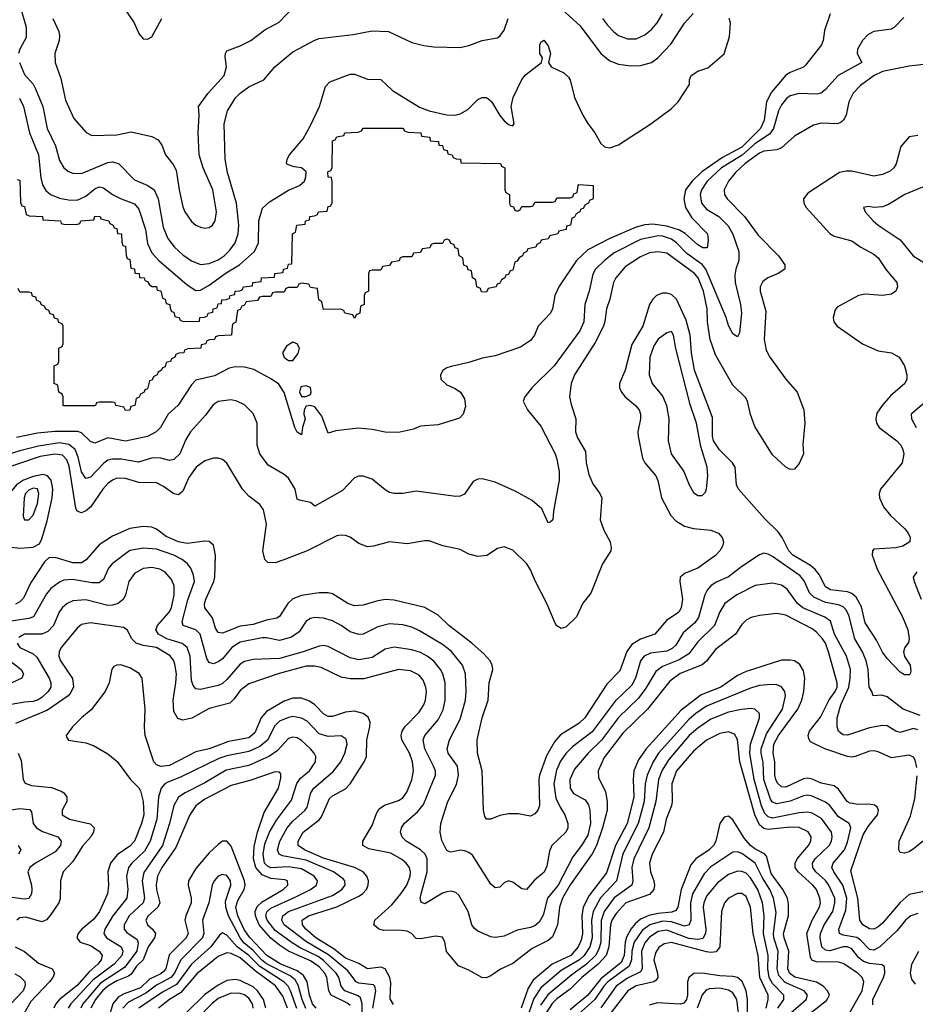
# Model space of a CAD drawing. Header units: inches. Extents: x 501365 to 657855, y 482276 to 547543.
# Tile 272 of 656: x 585329 to 589398, y 492208 to 496684. Entities that reach past the tile are written whole.
import ezdxf

# ---------------------------------------------------------------- set-up
doc = ezdxf.new("R2010")
doc.units = ezdxf.units.IN
doc.header["$MEASUREMENT"] = 0
doc.layers.add('A5489', color=7, linetype='Continuous')

msp = doc.modelspace()

# ---------------------------------------------------------------- linework, layer by layer
at = {"layer": 'A5489', "color": 5}
for points, elevation in [([(585330.2, 496750), (585357.8, 496650), (585357.7, 496602.3), (585329.4, 496550), (585324, 496530)], 1960), ([(585479.8, 496690), (585507.1, 496630), (585510.1, 496610), (585508, 496590), (585488.3, 496530), (585490.1, 496490), (585516.1, 496416.1), (585537.6, 496317.6), (585575.5, 496235.5), (585630.4, 496170.4), (585656.8, 496156.8), (585770, 496160.3), (585834.8, 496174.8), (585930, 496152.2), (585957.8, 496137.8), (585974.1, 496114.1), (585991.8, 496070), (586026.2, 496026.2), (586040, 496000), (586053.1, 495910), (586070, 495833), (586079.8, 495810), (586110, 495765.8), (586130, 495749.2), (586150, 495740.2), (586170, 495736.5), (586190, 495739.6), (586204.7, 495750), (586216.8, 495770), (586223.7, 495810), (586206, 495910), (586162.2, 496010), (586144.1, 496070), (586139.5, 496170), (586143.9, 496250), (586141.3, 496290), (586185.2, 496350), (586257.9, 496430), (586269.2, 496470), (586263.2, 496516.8), (586263.5, 496530), (586270, 496542), (586330, 496565), (586378.9, 496590), (586442.8, 496637.2), (586507.9, 496672.1), (586570, 496738.2)], 1980), ([(585795, 496750), (585849.2, 496670), (585870, 496620.7), (585890, 496597.1), (585910, 496594.9), (585930, 496606), (585974.2, 496690)], 2020), ([(589345.6, 496694.4), (589303.7, 496650), (589290, 496641.4), (589210.1, 496629.9), (589183.5, 496616.5), (589157.8, 496590), (589135.5, 496550), (589134.5, 496530), (589155.8, 496490), (589048.5, 496430), (588990, 496366.5), (588970, 496350.6), (588950, 496345.6), (588870, 496348.2), (588830, 496337.5), (588813.6, 496326.4), (588790, 496297.2), (588776.3, 496270), (588753.9, 496190), (588736.5, 496163.5), (588670, 496119.2), (588611.8, 496068.2), (588518.3, 496010), (588453.4, 495950), (588426.7, 495910), (588421.2, 495890), (588427.3, 495850), (588450, 495822.6), (588505.4, 495790), (588547.4, 495747.4), (588569.7, 495709.7), (588597.2, 495630), (588597.2, 495590), (588582.2, 495550), (588577.8, 495522.2), (588580.4, 495490), (588604.2, 495390), (588609.4, 495350), (588600.3, 495259.8), (588590, 495242), (588570, 495255.6), (588550, 495294.5), (588539.1, 495330), (588446.7, 495550), (588430, 495571.7), (588360.4, 495620.4), (588313.6, 495670), (588290, 495687), (588250, 495699.8), (588230, 495700.7), (588150, 495684.6), (588030, 495624.1), (587985.9, 495590), (587945.8, 495550), (587932.7, 495527.3), (587916.1, 495450), (587897.5, 495390), (587892.1, 495310), (587873.5, 495270), (587757, 495110), (587655.9, 495010), (587624.2, 494970), (587616.5, 494950), (587636.5, 494910), (587696.8, 494836.8), (587762.3, 494710), (587770, 494686.8), (587780.7, 494630), (587780.2, 494590), (587754.9, 494450), (587752, 494410), (587739.9, 494400.1), (587730, 494396), (587700.7, 494460.7), (587658, 494498), (587580.7, 494540.7), (587490, 494581.5), (587430, 494596.8), (587410, 494595.1), (587390, 494585.1), (587350, 494527.6), (587330, 494518), (587310, 494516.9), (587130, 494540.3), (587069.7, 494529.7), (587029.8, 494529.8), (587010, 494534.3), (586990, 494546), (586930, 494595.1), (586890, 494608.4), (586870, 494608.4), (586850, 494601.1), (586796.2, 494543.8), (586670, 494473.1), (586650, 494488.5), (586599.7, 494499.7), (586590, 494504.5), (586579.9, 494550), (586550, 494600.3), (586530, 494616.8), (586458.3, 494658.3), (586419.8, 494710), (586408.1, 494750), (586407.4, 494850), (586390, 494893.3), (586350, 494933.7), (586316, 494950), (586290, 494955.8), (586230, 494947.8), (586207.5, 494932.5), (586173.9, 494886.1), (586104.4, 494810), (586084.3, 494775.7), (586056.8, 494710), (586030, 494684), (586010, 494680.6), (585970, 494690.5), (585931.9, 494691.9), (585868.1, 494671.9), (585790, 494685.6), (585750, 494686.7), (585730, 494681), (585711.4, 494668.6), (585650, 494604.3), (585630, 494598.5), (585610, 494628.7), (585595, 494695), (585580.3, 494730), (585552.4, 494752.4), (585510, 494759.7), (585415, 494745), (585330, 494724.7), (585243.3, 494696.7)], 1960), ([(589011, 496710), (588985.5, 496634.5), (588980.2, 496590), (588972.7, 496570), (588901.6, 496478.4), (588890, 496468.1), (588830, 496444.5), (588810, 496431.3), (588744.9, 496355.1), (588722.3, 496310), (588712.1, 496227.9), (588695.5, 496190), (588610, 496104.5), (588522.1, 496057.9), (588428, 495992), (588383.9, 495950), (588354.3, 495910), (588346.4, 495870), (588354.3, 495830), (588383.3, 495783.3), (588454.3, 495710), (588457.7, 495682.3), (588452.5, 495647.5), (588432.5, 495647.5), (588410, 495659.9), (588352.6, 495712.6), (588327.3, 495727.3), (588270, 495745.1), (588205.5, 495754.5), (588170, 495751.4), (588130, 495740.4), (588011, 495689), (587910, 495637.6), (587859.3, 495590), (587779, 495470), (587759.8, 495430), (587750.2, 495370), (587741.3, 495350), (587684.4, 495290), (587667.4, 495250), (587650, 495225.1), (587604.2, 495195.8), (587490, 495155.5), (587430, 495145.8), (587370, 495126), (587290, 495107.8), (587270, 495101.5), (587251.1, 495088.9), (587240.7, 495070), (587242.9, 495050), (587270, 495023.8), (587307.6, 495007.6), (587332.2, 494990), (587350, 494961), (587354.6, 494925.4), (587344.4, 494890), (587326.8, 494873.2), (587230, 494842.6), (587150, 494836.2), (587118.2, 494821.8), (587050, 494807.6), (586990, 494808.9), (586930, 494821.7), (586866.4, 494826.4), (586765, 494815.1), (586730, 494804.7), (586702, 494882), (586670, 494923.9), (586649.6, 494930.4), (586630, 494926.5), (586621.3, 494910), (586620.3, 494890), (586626.2, 494870), (586614, 494830), (586610, 494797.2), (586590, 494809.5), (586579.1, 494830), (586530, 494989.5), (586506.5, 495026.5), (586472.8, 495050), (586393.1, 495093.1), (586350, 495104.4), (586310, 495106.6), (586280.8, 495099.2), (586214.5, 495065.5), (586130, 495044.6), (586110, 495024.5), (586048.7, 494931.3), (586004.2, 494890), (585968.7, 494830), (585948.3, 494810), (585910, 494789.3), (585810, 494768), (585730, 494783.4), (585670, 494759.6), (585650, 494766.5), (585610, 494806.2), (585592.5, 494812.5), (585488, 494812), (585410, 494804.4), (585314.6, 494785.4)], 1940), ([(587794.3, 496730), (587875.5, 496655.5), (587970, 496531), (588010, 496497), (588050, 496482.3), (588105.1, 496474.9), (588150, 496476.1), (588199.7, 496490), (588228.9, 496511.1), (588287.8, 496572.2), (588350, 496667.6), (588388.4, 496711.6)], 1960), ([(587976.4, 496690), (587999.6, 496659.6), (588028.3, 496628.3), (588050, 496612.1), (588090, 496596.2), (588130, 496597.2), (588170, 496615.3), (588200.3, 496639.7), (588225.6, 496670), (588249.9, 496710)], 1980), ([(585327.5, 496490), (585350, 496434.7), (585390, 496391.1), (585401.2, 496370), (585434.5, 496290), (585454.3, 496190), (585492.3, 496110), (585510, 496043.1), (585530, 496010.2), (585550, 495994.4), (585570, 495986), (585610, 495984.4), (585730, 496034.1), (585750, 496037.7), (585778, 496030), (585850, 495955.6), (585910.5, 495930.5), (585939.2, 495910), (585958, 495870), (585980.8, 495740.8), (586001.4, 495690), (586031.7, 495650), (586070, 495615.7), (586110, 495588.1), (586150, 495571.6), (586190, 495575), (586230, 495592.1), (586258.2, 495610), (586283.9, 495636.1), (586307.3, 495670), (586321.3, 495710), (586324.4, 495750), (586313.5, 495850), (586273.3, 495990), (586262.2, 496050), (586257.3, 496210), (586272.6, 496270), (586310, 496329.1), (586330, 496350.2), (586370, 496379.2), (586438, 496410), (586488, 496470), (586570, 496538), (586670, 496591.3), (586690, 496597.8), (586843.8, 496616.2), (586930, 496633.1), (587004.7, 496630), (587110, 496580.7), (587165.9, 496565.9), (587210, 496560.2), (587330, 496557.5), (587370, 496566.3), (587429.9, 496590.1), (587498.1, 496601.9), (587510, 496608.8), (587530, 496636.5), (587547.9, 496690)], 1960), ([(585327.7, 496327.7), (585346.3, 496290), (585374, 496170), (585415.1, 496070), (585424.8, 495964.8), (585433.2, 495933.2), (585447.2, 495907.2), (585468.7, 495888.7), (585510, 495872.4), (585550, 495864.4), (585590, 495863.4), (585630, 495881.5), (585670, 495914.8), (585690, 495923.6), (585710, 495919.5), (585751, 495890), (585790, 495868.9), (585850, 495846.9), (585870, 495823.1), (585901.1, 495730), (585910, 495666), (585930, 495623.5), (585961, 495590), (586090, 495478.2), (586130, 495453.1), (586150, 495454.2), (586190, 495476.9), (586266.8, 495533.2), (586327.3, 495570), (586396.5, 495630), (586414.6, 495670), (586416.1, 495770), (586432.7, 495827.3), (586464.4, 495855.6), (586551, 495909), (586600.9, 495930), (586623, 495950), (586629.6, 495970), (586630, 495992.3), (586610, 496011.1), (586575.6, 496015.6), (586545.8, 496025.8), (586541.2, 496030), (586544.5, 496050), (586555.6, 496070), (586617.1, 496142.9), (586650, 496202.3), (586691.8, 496290), (586719.2, 496380.8), (586738.8, 496401.2), (586830, 496436.2), (586850, 496435.6), (586910, 496413.3), (586970, 496412), (587022.3, 496362.3), (587145.9, 496285.9), (587190, 496269), (587269.3, 496250.7), (587309.9, 496250.1), (587330, 496255.3), (587364.8, 496275.2), (587410, 496321.3), (587430, 496330.4), (587450, 496330.4), (587472.6, 496312.6), (587510, 496247.7), (587530, 496224.9), (587550, 496207.7), (587570, 496201), (587575.1, 496210), (587562.4, 496290), (587571.2, 496330), (587610, 496412.7), (587627.2, 496432.8), (587699.3, 496490), (587704.2, 496510), (587692.6, 496530), (587691.6, 496568.4), (587697.5, 496582.5), (587710, 496590.3), (587730, 496565.5), (587740.8, 496530), (587732, 496490), (587744, 496470), (587801.7, 496441.7), (587822.6, 496422.6), (587830.3, 496410), (587849.5, 496330), (587887.1, 496250), (587910, 496211.3), (587942.3, 496170), (587970, 496120.9), (587985.6, 496105.6), (588010, 496101.3), (588050, 496114.4), (588196.8, 496210), (588290, 496280.2), (588321, 496310), (588373, 496390), (588371.8, 496410), (588379.5, 496430), (588410.8, 496449.2), (588455.1, 496464.9), (588530.5, 496529.5), (588554.2, 496605.8), (588558.5, 496670), (588552.2, 496690)], 1940), ([(589463.7, 496483.7), (589370, 496473.4), (589250, 496448.6), (589211, 496430), (589150, 496384.2), (589115.8, 496350), (589096.4, 496310), (589083.8, 496250), (589072.4, 496227.6), (589061.9, 496218.1), (589044.7, 496210), (588970, 496213.2), (588935.5, 496204.5), (588850, 496154.1), (588790, 496101.7), (588770, 496093), (588710, 496086.1), (588690, 496077), (588625.6, 496030), (588581.4, 495990), (588549, 495950), (588529.5, 495910), (588531.8, 495890), (588543.7, 495870), (588621.6, 495790), (588684.9, 495704.9), (588776.1, 495610), (588805.6, 495570), (588805.3, 495550), (588776, 495530), (588728.9, 495510), (588706, 495494), (588694.2, 495470), (588694, 495450), (588719.2, 495359.2), (588712.1, 495230), (588721, 495181), (588737, 495150), (588810, 495049.2), (588860.9, 494990), (588891.5, 494910), (588896.1, 494850), (588887.8, 494752.2), (588890.2, 494710), (588870, 494667), (588850, 494640.9), (588830, 494639.5), (588810, 494649.6), (588750, 494706), (588670, 494834), (588650, 494889.6), (588636, 494950), (588626.8, 494966.8), (588570, 495022.5), (588490, 495160.2), (588466.1, 495230), (588454.1, 495310), (588452.7, 495370), (588436.7, 495450), (588411.7, 495510), (588395.4, 495530), (588270, 495622.2), (588228.7, 495628.7), (588190, 495623.9), (588150, 495605.3), (588079.8, 495560.2), (588037.2, 495510), (588026.9, 495490), (588010, 495413.3), (587994.7, 495370), (587988.4, 495311.6), (587981.4, 495290), (587944, 495216), (587850.1, 495069.9), (587835, 495030), (587827.1, 494970), (587834, 494934), (587856.2, 494870), (587855.1, 494810), (587863.6, 494783.6), (587900.4, 494720.4), (587902.5, 494670), (587915.7, 494615.7), (587933.5, 494573.5), (587965.3, 494530), (587974.3, 494510), (587966.9, 494410), (587983.3, 494363.3), (588011.5, 494310), (588016.5, 494283.5), (588014.6, 494270), (587976.5, 494210), (587923.4, 494076.6), (587888, 494032), (587859.5, 493970), (587810, 493922), (587790, 493915.8), (587770, 493927.8), (587761.3, 493941.3), (587724.8, 494030), (587672.4, 494130), (587650, 494183.6), (587632.9, 494210), (587570, 494273), (587530, 494287.8), (587499.9, 494280.1), (587451.5, 494248.5), (587410, 494243.5), (587370, 494253.7), (587330, 494275.1), (587252.3, 494292.3), (587190, 494314.5), (587170, 494315.1), (587090, 494301.8), (587010, 494310.6), (586937.3, 494290), (586910, 494288.3), (586870, 494303.1), (586830, 494330.9), (586810, 494339.3), (586790, 494341.4), (586770, 494337.4), (586635.3, 494270), (586528.7, 494228.7), (586490, 494215.1), (586456.3, 494216.3), (586442.4, 494230), (586433.3, 494270), (586450.9, 494390), (586436.3, 494456.3), (586419.4, 494479.4), (586370, 494518), (586340.7, 494550), (586270, 494668.7), (586250, 494684.8), (586230.6, 494690.6), (586210, 494690.7), (586170, 494678.6), (586130.1, 494649.9), (586097.2, 494602.8), (586070, 494541), (586050, 494523.7), (586030, 494528.5), (585982.6, 494562.6), (585950, 494578), (585870, 494580.4), (585810, 494598), (585770, 494599.3), (585750, 494591.1), (585730, 494574.9), (585706.3, 494550), (585650, 494468.4), (585630, 494451.3), (585610, 494442.6), (585590, 494449.8), (585583.8, 494463.8), (585554.1, 494654.1), (585543.2, 494683.2), (585523.8, 494703.8), (585489.2, 494709.2), (585421.9, 494698.1), (585257.5, 494642.5)], 1980), ([(589410, 496157.7), (589370, 496150.9), (589333, 496107), (589311.7, 496028.3), (589301.6, 496010), (589284, 495996), (589250, 495979.9), (589210, 495972.2), (589110, 495994.9), (589083.9, 495996.1), (589054.4, 495990), (588910, 495895.8), (588890.3, 495870), (588891.4, 495850), (588902, 495830), (589010, 495712.2), (589030, 495700.2), (589110, 495678.7), (589150.5, 495650.5), (589210, 495618.6), (589230, 495601.8), (589266.5, 495546.5), (589314.9, 495490), (589317.3, 495470), (589310.3, 495450), (589290, 495436.1), (589250, 495429.9), (589170, 495436.9), (589140.3, 495430), (589043.2, 495376.8), (589034.5, 495365.5), (589025.5, 495330), (589028.9, 495310), (589043.1, 495290), (589157.8, 495210), (589230, 495179.2), (589290, 495169.4), (589325.5, 495150), (589349.3, 495110), (589360.2, 495070), (589359.7, 495050), (589350.2, 495030), (589286.3, 494973.7), (589247.2, 494930), (589224.2, 494895.8), (589218.4, 494870), (589222, 494850), (589234.3, 494830), (589315.2, 494770), (589332.2, 494750), (589341.3, 494730), (589345.8, 494710), (589339.1, 494670), (589240.7, 494550), (589234.2, 494530), (589235.9, 494510), (589253.8, 494470), (589285.6, 494430), (589350.2, 494370), (589365.8, 494350), (589374.4, 494330), (589372.9, 494310), (589341.6, 494290), (589310, 494282.5), (589210, 494277), (589203.7, 494270), (589202.7, 494250), (589225.5, 494185.5), (589340.5, 493970), (589363.8, 493910), (589370.2, 493869.8), (589366.8, 493853.2), (589350.5, 493830), (589345.3, 493810), (589349.2, 493789.2), (589375.3, 493750), (589377.8, 493722.3), (589375.8, 493710), (589370, 493705.1), (589350, 493705.7), (589330, 493718), (589270, 493780.4), (589250, 493808.6), (589222.6, 493862.6), (589170, 493942.5), (589154.7, 494014.7), (589130, 494059.1), (589110, 494075.5), (589090, 494083.5), (589012.7, 494092.7), (588990, 494105.2), (588961.3, 494161.3), (588944.1, 494184.1), (588922.4, 494202.4), (588841.2, 494250), (588823.8, 494270), (588793.4, 494330), (588775.5, 494355.5), (588715, 494415), (588594.9, 494550), (588586.4, 494570), (588579.2, 494650), (588568.3, 494670), (588508, 494728), (588482, 494770), (588477.3, 494790), (588476.2, 494876.2), (588395.2, 495090), (588381.3, 495170), (588375.8, 495250), (588357.3, 495317.3), (588313.4, 495413.4), (588290, 495435.3), (588270, 495441.5), (588250, 495440.7), (588222.8, 495430), (588205.8, 495414.2), (588191.3, 495390), (588160.3, 495290), (588110, 495207.4), (588079.6, 495090), (588054, 495030), (588054.3, 495010), (588063.5, 494990), (588080.6, 494970), (588127.6, 494930), (588143.2, 494910), (588150.1, 494890), (588149.5, 494870), (588137.7, 494810), (588139.1, 494790), (588159.4, 494690), (588170.2, 494670), (588219.5, 494610), (588229.1, 494589.1), (588245.9, 494510), (588287.8, 494430), (588310, 494406.3), (588350, 494382.1), (588390, 494371.7), (588470, 494363), (588504.2, 494350), (588521.3, 494330), (588526.2, 494310), (588522, 494290), (588511, 494270), (588490, 494248.2), (588410, 494191.2), (588352.1, 494167.9), (588330.2, 494150), (588328.7, 494130), (588340.1, 494050), (588334.4, 494010), (588323.8, 493990), (588268, 493952), (588214.4, 493890), (588150, 493868.5), (588110, 493843.8), (588088.4, 493811.6), (588055.6, 493724.4), (587996.1, 493663.9), (587897.4, 493510), (587870, 493484.2), (587786.8, 493433.2), (587759.1, 493400.9), (587722.8, 493337.2), (587691.5, 493250), (587688.3, 493230), (587690.8, 493110), (587683.2, 493090), (587670, 493074), (587650, 493064), (587593.7, 493073.7), (587550, 493073.6), (587510, 493065.8), (587469.7, 493049.7), (587450, 493049.6), (587442, 493062), (587435.9, 493090), (587429.9, 493270), (587409.2, 493350), (587408.2, 493410), (587430.3, 493509.7), (587458.3, 493590), (587462.4, 493670), (587479, 493730), (587476.5, 493750), (587467.2, 493770), (587439.7, 493799.7), (587383.2, 493850), (587278.8, 493930), (587230, 493977.7), (587170, 494011.7), (587030, 494045.3), (586990, 494048), (586950, 494040.8), (586890, 494022.3), (586850, 494019.5), (586819.2, 494030), (586750, 494073.5), (586730, 494078.5), (586690, 494078.4), (586610, 494067), (586570, 494051.4), (586547.2, 494030), (586510, 493971.4), (586496.6, 493963.4), (586450, 493954), (586390, 493934.4), (586330, 493926.7), (586250, 493895.2), (586230, 493898), (586218, 493918), (586205.5, 493965.5), (586169.9, 494009.9), (586168.8, 494028.8), (586174.1, 494050), (586211.4, 494130), (586215.3, 494150), (586219.2, 494250), (586210, 494294.7), (586190, 494311.5), (586170, 494312.9), (586090, 494302.2), (586050, 494311), (585994.8, 494334.8), (585950, 494367.5), (585930, 494376.7), (585890, 494379.6), (585830, 494371), (585750, 494336.7), (585690, 494296.4), (585631.7, 494228.3), (585610, 494214.8), (585570, 494214.2), (585490, 494238.7), (585461.7, 494238.3), (585441, 494219), (585378.1, 494121.9), (585345.6, 494054.4), (585330, 494037.5), (585310, 494026.4)], 2020), ([(585318, 495958), (585330, 495954), (585332.7, 495852.7), (585338, 495838), (585350, 495834), (585358, 495798), (585371.6, 495791.6), (585432, 495790), (585434, 495774), (585514, 495770), (585518, 495758), (585530, 495754), (585587.3, 495752.7), (585602, 495758), (585606, 495770), (585666, 495774), (585670, 495790.4), (585694, 495790), (585698, 495778), (585734, 495770), (585738, 495758), (585754, 495750), (585758, 495738), (585770, 495734), (585772.7, 495712.7), (585790.8, 495710), (585792.7, 495672.7), (585798, 495658), (585810, 495654), (585812, 495612), (585818, 495598), (585830, 495594), (585834, 495554), (585850, 495552), (585852, 495532), (585871.3, 495530), (585872.7, 495512.7), (585894, 495510), (585898, 495498), (585910, 495494), (585918, 495478), (585931.6, 495471.6), (585950, 495471), (585954, 495454), (585970, 495452), (585978, 495418), (585990, 495414), (585994, 495394), (586011.3, 495390), (586012, 495372), (586018, 495358), (586030, 495354), (586034, 495334), (586054, 495330), (586058, 495318), (586072, 495312), (586146, 495314), (586148, 495330), (586168.4, 495331.6), (586182, 495338), (586186, 495350), (586206, 495354), (586208, 495370), (586226, 495374), (586230, 495392), (586246, 495394), (586248, 495410), (586268.4, 495411.6), (586282, 495418), (586286, 495430), (586306, 495434), (586308, 495450), (586328.7, 495451.3), (586342, 495458), (586346, 495470), (586386, 495474), (586388, 495490), (586426, 495494), (586428, 495510), (586486, 495514), (586488, 495530), (586526, 495534), (586528, 495550), (586546, 495554), (586550, 495572), (586566, 495574), (586569.2, 495710), (586582, 495718), (586588, 495750), (586626, 495754), (586628, 495770), (586646, 495774), (586648, 495790), (586668.4, 495791.6), (586682, 495798), (586686, 495810), (586726, 495814), (586730, 495834), (586742, 495838), (586748.9, 495851.1), (586749, 495949), (586746, 495966), (586730, 495968), (586729.7, 495989.8), (586730, 495994), (586742, 495998), (586748, 496012), (586750, 496134), (586762, 496138), (586770, 496152), (586802, 496158), (586806, 496170), (586867.3, 496172.7), (586882, 496178), (586890, 496190.8), (587070, 496190.8), (587078, 496178), (587092.7, 496172.7), (587152, 496170), (587154, 496154), (587192, 496150), (587194, 496134), (587232, 496130), (587234, 496114), (587250, 496112), (587254, 496094), (587272, 496090), (587274, 496074), (587294, 496070), (587298, 496058), (587311.6, 496051.6), (587332, 496050), (587334, 496034), (587514, 496030), (587518, 496018), (587534, 496010), (587534, 495910), (587538, 495898), (587554, 495890), (587554, 495850), (587558, 495838), (587572.7, 495832.7), (587578, 495818), (587590, 495814), (587602, 495818), (587610, 495834), (587650, 495834), (587662, 495838), (587670, 495854), (587750, 495854), (587762, 495858), (587770, 495874), (587830, 495874), (587842, 495878), (587847.3, 495892.7), (587862, 495898), (587866, 495930), (587870, 495934), (587934, 495930), (587934, 495870), (587918, 495862), (587914, 495850), (587898, 495842), (587890, 495826), (587878, 495822), (587874, 495810), (587858, 495802), (587850, 495786), (587838, 495782), (587832, 495750), (587814, 495746), (587812, 495730), (587778, 495722), (587774, 495710), (587738, 495702), (587730, 495688), (587698, 495682), (587694, 495670), (587678, 495662), (587674, 495650), (587638, 495642), (587634, 495630), (587618, 495622), (587614, 495610), (587598, 495602), (587590, 495586), (587578, 495582), (587570, 495546), (587558, 495542), (587550, 495526), (587538, 495522), (587534, 495510), (587518, 495502), (587510, 495486), (587498, 495482), (587494, 495470), (587458, 495462), (587450, 495446), (587427.3, 495447.3), (587422, 495462), (587406, 495470), (587402, 495502), (587386, 495510), (587382, 495542), (587367.3, 495547.3), (587362, 495562), (587347.3, 495567.3), (587342, 495602), (587326, 495610), (587322, 495642), (587307.3, 495647.3), (587302, 495662), (587287.3, 495667.3), (587282, 495682), (587270, 495686), (587258, 495682), (587250, 495666), (587210, 495666), (587198, 495662), (587192.7, 495647.3), (587158, 495642), (587150, 495626), (587118, 495622), (587110, 495606), (587070, 495606), (587058, 495602), (587052.7, 495587.3), (587018, 495582), (587010, 495566), (586978, 495562), (586970, 495546), (586930, 495546), (586918, 495542), (586914, 495530), (586914, 495450), (586898, 495442), (586894, 495430), (586894, 495390), (586878, 495382), (586874, 495350), (586858, 495342), (586850, 495326), (586842, 495342), (586806, 495350), (586802, 495362), (586787.3, 495367.3), (586710, 495366), (586702, 495402), (586688, 495410), (586682, 495462), (586650, 495466), (586642, 495482), (586610, 495486), (586598, 495482), (586590, 495466), (586550, 495466), (586538, 495462), (586530, 495446), (586490, 495446), (586478, 495442), (586470, 495426), (586430, 495426), (586418, 495422), (586410, 495408), (586358, 495402), (586350, 495386), (586338, 495382), (586330, 495366), (586318, 495362), (586311.6, 495308.4), (586298, 495302), (586294, 495290), (586292, 495250), (586232.7, 495247.3), (586218, 495242), (586214, 495230), (586192, 495228), (586178, 495222), (586174, 495210), (586154, 495206), (586152, 495190), (586092.7, 495187.3), (586078, 495182), (586074, 495170), (586051.6, 495168.4), (586038, 495162), (586034, 495150), (586018, 495142), (586014, 495130), (585994, 495126), (585990, 495106), (585978, 495102), (585974, 495090), (585958, 495082), (585954, 495070), (585938, 495062), (585930, 495046), (585918, 495042), (585910, 495006), (585898, 495002), (585894, 494990), (585878, 494982), (585870, 494966), (585858, 494962), (585852, 494930), (585834, 494926), (585830, 494908.7), (585810, 494908), (585802, 494922), (585766, 494930), (585762, 494942), (585750, 494946), (585690, 494946), (585678, 494942), (585674, 494930), (585668.4, 494928.4), (585530, 494928), (585526, 494930), (585526, 494970), (585522, 494982), (585506, 494990), (585502, 495022), (585486, 495030), (585486, 495110), (585502, 495118), (585506, 495130), (585506, 495190), (585522, 495198), (585526, 495210), (585526, 495290), (585522, 495302), (585507.3, 495307.3), (585502, 495322), (585487.3, 495327.3), (585482, 495342), (585467.3, 495347.3), (585462, 495362), (585447.3, 495367.3), (585442, 495382), (585427.3, 495387.3), (585422, 495402), (585407.3, 495407.3), (585402, 495422), (585387.3, 495427.3), (585382, 495442), (585370, 495446), (585330, 495446), (585322, 495462)], 1920), ([(589450, 495930.7), (589350.3, 495890), (589276.3, 495843.7), (589250, 495833.5), (589210.8, 495830.8), (589185.3, 495834.7), (589162.8, 495830), (589170.6, 495810), (589207.4, 495770), (589230.3, 495750), (589330, 495682.7), (589388.1, 495610), (589450, 495572.8)], 2040), ([(589460.6, 494959.4), (589380.3, 494890), (589380.9, 494870), (589402.2, 494830)], 2040), ([(589420.4, 493520.4), (589342.8, 493550), (589270, 493606), (589246.5, 493613.5), (589206.6, 493610), (589201.6, 493630), (589189.1, 493649.1), (589183.9, 493730), (589174.5, 493770), (589157.8, 493810), (589123.9, 493870), (589096.3, 493976.3), (589082.9, 494002.9), (589070, 494014.6), (589050, 494023.3), (588990, 494034.6), (588938.1, 494058.1), (588918.1, 494078.1), (588893, 494133), (588875.2, 494155.2), (588750, 494243.2), (588730, 494254.8), (588710, 494258.8), (588690, 494250.8), (588610, 494198.9), (588550, 494151), (588493.5, 494126.5), (588468.7, 494110), (588452.1, 494090), (588442.7, 494070), (588413.9, 493966.1), (588397.2, 493942.8), (588343.5, 493896.5), (588310, 493841.1), (588294.4, 493825.6), (588270, 493813.4), (588195.6, 493804.4), (588166.6, 493790), (588149.6, 493770), (588127.5, 493690), (588110, 493658.5), (588034.7, 493585.3), (587930, 493447.4), (587840.9, 493379.1), (587810, 493348.8), (587786.6, 493313.4), (587767.4, 493272.6), (587756, 493210), (587765.4, 493145.4), (587784, 493104), (587805.5, 493070), (587820.1, 493030), (587819.4, 493010), (587810.9, 492990), (587746.6, 492930), (587735.9, 492904.1), (587723.5, 492836.5), (587712, 492808), (587667.7, 492772.3), (587631.7, 492730), (587610, 492733.1), (587570, 492762.6), (587550, 492769.7), (587530, 492759.7), (587510, 492739.8), (587490, 492736.8), (587470, 492754.8), (587385.7, 492885.7), (587370, 492898.5), (587350, 492905.7), (587330, 492908.1), (587290, 492898.9), (587281.8, 492901.8), (587270, 492907.6), (587247.5, 492952.5), (587239.8, 492990), (587243.2, 493030), (587274.9, 493130), (587313.3, 493206.7), (587322.1, 493250), (587317.8, 493290), (587276.5, 493350), (587271.1, 493370), (587282.4, 493410), (587330, 493504), (587354, 493590), (587357.8, 493630), (587354.1, 493710), (587341.7, 493750), (587290, 493812.8), (587250, 493844.4), (587145.4, 493905.4), (587110, 493921.8), (587070, 493933), (587010, 493937.8), (586955.9, 493924.1), (586890, 493889.9), (586870, 493888.6), (586830, 493901.4), (586790, 493930.5), (586750, 493951.1), (586710, 493963), (586670, 493965.7), (586650, 493962.2), (586630.1, 493949.9), (586598.7, 493901.3), (586563.6, 493876.4), (586510, 493862.4), (586450, 493874.6), (586430, 493873.8), (586330, 493854.5), (586292.7, 493830), (586250, 493778.4), (586234.2, 493765.8), (586210, 493756.5), (586198.5, 493758.5), (586190, 493761.1), (586179.6, 493779.6), (586149, 493890), (586129.6, 493909.6), (586071.7, 493930), (586066.7, 493946.7), (586092.6, 494047.4), (586122.6, 494130), (586118.8, 494158.8), (586106.2, 494190), (586091.3, 494210), (586066.9, 494230), (586030, 494249.5), (585950, 494276.5), (585890, 494282.2), (585830, 494270.9), (585749, 494211), (585732.2, 494190), (585710, 494139.3), (585690, 494124.2), (585656.1, 494123.9), (585570, 494139.5), (585530, 494135.9), (585510, 494127.7), (585470, 494097.8), (585450, 494074.5), (585391, 493969), (585370, 493961.4), (585290, 493949.6)], 2040), ([(589410, 493455.2), (589390, 493462.3), (589330, 493444.1), (589310, 493449.8), (589270, 493473.5), (589250, 493475.4), (589190, 493465), (589090, 493432.1), (589070, 493433.7), (589060.2, 493440.2), (589049.9, 493449.9), (589042.7, 493470), (589043.3, 493510), (589059.3, 493570), (589095.7, 493650), (589103.2, 493690), (589104.2, 493730), (589085.1, 493790), (589031.2, 493890), (589013.7, 493950), (588987.3, 493967.3), (588886.7, 494010), (588863.5, 494030), (588815.9, 494095.9), (588790, 494113.4), (588750, 494122.1), (588671.4, 494111.4), (588587.3, 494070), (588533.6, 494030), (588510, 493992.1), (588486.5, 493930), (588410, 493855.2), (588370, 493801.8), (588325.5, 493774.5), (588250, 493743.3), (588218.9, 493721.1), (588174.3, 493645.7), (588140.8, 493599.2), (588050, 493511.6), (587971.9, 493408.1), (587911.4, 493350), (587850, 493277), (587828.8, 493230), (587829.6, 493190), (587846, 493166), (587898.1, 493138.1), (587914.1, 493114.1), (587919.6, 493090), (587922.3, 493030), (587910, 492977.3), (587882, 492930), (587842.1, 492877.9), (587775.6, 492750), (587727.9, 492690), (587707.3, 492612.7), (587690, 492582), (587670, 492565.3), (587650, 492557.8), (587590, 492545.3), (587530, 492517.3), (587490, 492511.6), (587470, 492515.5), (587410, 492540.7), (587393.5, 492553.5), (587383.2, 492570), (587366.2, 492630), (587324, 492704), (587310, 492716.4), (587290, 492722.3), (587270, 492719.9), (587250, 492712.5), (587170, 492664.8), (587152.7, 492672.7), (587149, 492689), (587152.6, 492710), (587180.1, 492810), (587180.3, 492870), (587171.1, 492891.1), (587150.5, 492910), (587084.6, 492950), (587067.2, 492967.2), (587058.9, 492990), (587063.2, 493010), (587075.4, 493030), (587136.8, 493083.2), (587164, 493116), (587218.8, 493250), (587217.7, 493270), (587209.4, 493290), (587169.1, 493370), (587162.3, 493410), (587170.5, 493430), (587230, 493501.4), (587253.3, 493546.7), (587262.6, 493590), (587261.5, 493670), (587251.4, 493710), (587240.9, 493730), (587210, 493768.1), (587181, 493790), (587150, 493806.7), (587110, 493819), (587030, 493831.5), (586990, 493822.2), (586930, 493785.3), (586870, 493773.5), (586830, 493783), (586730, 493834.1), (586710, 493838.8), (586690, 493836.3), (586616.9, 493810), (586510, 493779.7), (586390, 493775.7), (586350, 493767.1), (586330, 493754.1), (586270, 493684.2), (586250, 493667.1), (586230, 493657.6), (586170, 493642.9), (586150, 493638.9), (586130, 493641.6), (586117.5, 493657.5), (586110, 493680.7), (586102.9, 493790), (586089.9, 493829.9), (586067.6, 493847.6), (585997.1, 493870), (585970, 493883.9), (585959.9, 493890), (585948.1, 493910), (585954.9, 493930), (586008.3, 493990), (586018.9, 494010), (586031.4, 494070), (586031.3, 494110), (586018.7, 494138.7), (585990, 494172.3), (585966.2, 494186.2), (585930, 494193.6), (585890, 494189.3), (585850, 494166.3), (585824.3, 494130), (585809.4, 494070), (585800.2, 494050), (585776.1, 494030), (585750, 494021.8), (585730, 494020.9), (585630, 494046.3), (585570, 494042.2), (585545, 494030), (585521.3, 494010), (585507.8, 493990), (585482, 493930), (585457.5, 493902.5), (585430, 493891.2), (585350, 493890.8), (585324.7, 493875.3)], 2060), ([(589405.5, 494174.5), (589389.3, 494150), (589392.9, 494130), (589424.7, 494050)], 2040), ([(589404.8, 493284.8), (589397.3, 493317.3), (589390, 493330.9), (589370, 493340.2), (589290, 493328.8), (589230, 493356.3), (589210, 493360.9), (589190, 493358.9), (589125.5, 493334.5), (589110, 493331.5), (589090, 493334.7), (588987.6, 493370), (588921.9, 493401.9), (588914.3, 493414.3), (588912.2, 493430), (588918.4, 493450), (588967.2, 493512.8), (589007.5, 493592.5), (589034.7, 493630), (589043.7, 493650), (589043.4, 493670), (589004.7, 493810), (588990, 493850), (588976.4, 493870), (588950, 493899.9), (588930, 493914.8), (588810, 493977.4), (588770, 493984.2), (588690, 493975.9), (588652.9, 493967.1), (588630, 493955), (588610, 493934.2), (588580.9, 493890), (588490, 493820.4), (588450, 493768.1), (588430, 493750.9), (588330, 493711.3), (588282.3, 493677.7), (588181.1, 493550), (588070, 493441.2), (587984.4, 493330), (587956.9, 493270), (587958.9, 493238.9), (587990, 493173.6), (587998, 493130), (587997.7, 493090), (587977.8, 493010), (587949.8, 492930), (587930, 492891.4), (587830, 492751.6), (587794.7, 492690), (587781.4, 492650), (587772.5, 492570), (587750, 492515.4), (587730, 492497.9), (587658, 492462), (587570, 492393.6), (587512.9, 492367.1), (587470, 492337.3), (587449, 492329), (587429.2, 492329.2), (587370, 492363.8), (587322.3, 492382.3), (587268.7, 492448.7), (587261.1, 492490), (587250, 492513.3), (587218, 492518), (587150, 492505.4), (587130, 492507.2), (587109.8, 492530), (587090, 492540.2), (587050, 492545.3), (586984, 492544), (586960.5, 492550), (586938.5, 492570), (586943.1, 492590), (587019.9, 492660.1), (587061, 492710), (587088.1, 492750), (587103.7, 492790), (587104.7, 492810), (587099.4, 492830), (587085.4, 492850), (587066, 492866), (587014.6, 492894.6), (586915, 492915), (586888.7, 492930), (586887.7, 492950), (586930, 493020.9), (586950, 493075.2), (586963, 493097), (586986.1, 493113.9), (587050, 493134.2), (587070, 493146.8), (587088, 493172), (587111, 493229), (587118.5, 493270), (587113.7, 493310), (587099.7, 493350), (587065.1, 493410), (587062, 493430), (587066.7, 493450), (587078.8, 493470), (587143.5, 493536.5), (587165.2, 493570), (587172.3, 493590), (587177.1, 493630), (587174.9, 493650), (587162.2, 493682.2), (587143.9, 493703.9), (587104.7, 493724.7), (587050, 493729.9), (586892, 493688), (586830, 493687), (586790, 493695.4), (586698.8, 493738.8), (586670, 493745), (586630, 493745.4), (586507.8, 493712.2), (586370, 493665.6), (586330, 493634.4), (586304, 493596), (586283, 493577), (586190, 493552.2), (586111.4, 493508.6), (586070, 493500.4), (586046.9, 493506.9), (586030, 493539.5), (586026.6, 493590), (586039.1, 493670), (586040.8, 493710), (586034.4, 493754.4), (586028.6, 493770), (586011.9, 493791.9), (585950, 493830.5), (585890, 493839.6), (585858.7, 493850), (585838.2, 493870), (585817.1, 493910), (585800.3, 493920.3), (585650, 493942.6), (585610, 493934.5), (585590, 493918.3), (585517, 493830), (585507.9, 493810), (585507, 493790), (585513.7, 493770), (585568.9, 493688.9), (585573.2, 493650), (585558.9, 493621.1), (585549.6, 493610), (585455.6, 493544.4), (585310, 493483.9)], 2080), ([(585317.7, 493850), (585329.4, 493830), (585390, 493800.8), (585406.4, 493786.4), (585462.9, 493690), (585470.1, 493670), (585470.1, 493650), (585458.9, 493630), (585430, 493602.9), (585410, 493589.9), (585390, 493584.6), (585350, 493582), (585290, 493570.4)], 2060), ([(585265.3, 493785.3), (585335.1, 493730), (585346, 493710), (585339.1, 493690), (585270, 493659.5)], 2040), ([(587027.4, 492207.4), (587013, 492233), (587014.9, 492305.1), (587011.5, 492330), (586990, 492369.4), (586970, 492376.9), (586910, 492368.8), (586870, 492393.3), (586810, 492417.3), (586758.2, 492458.2), (586673.9, 492510), (586629.2, 492550), (586614, 492570), (586612.4, 492590), (586640.5, 492610), (586770, 492650.6), (586870, 492699.5), (586886.5, 492710), (586904.4, 492730), (586912.3, 492750), (586913.2, 492770), (586906.7, 492790), (586889.3, 492810), (586849.5, 492829.5), (586710, 492872.5), (586623.7, 492910), (586595, 492930), (586594.6, 492950), (586616.4, 492990), (586690, 493047.2), (586700.3, 493059.7), (586737.1, 493142.9), (586750, 493155.1), (586810, 493187.7), (586829.9, 493210), (586893.6, 493310), (586904.8, 493335.2), (586906.4, 493410), (586919.7, 493470), (586920.7, 493490), (586912.8, 493512.8), (586889.9, 493529.9), (586850, 493540.6), (586810, 493536.7), (586750, 493515.7), (586730, 493517.1), (586710, 493528.1), (586670.5, 493570), (586646.4, 493586.4), (586610, 493599.4), (586570, 493600.1), (586530, 493586.3), (586450, 493538.5), (586426.8, 493510), (586397.2, 493442.8), (586370, 493419.9), (586277.2, 493402.8), (586190, 493368.7), (586130, 493355.4), (586010, 493293.8), (585969.6, 493289.6), (585950, 493297), (585937.8, 493310), (585899.5, 493430), (585895.5, 493470), (585899.6, 493550), (585885.6, 493690), (585872.1, 493712.1), (585830, 493737.2), (585789.2, 493750.8), (585769.7, 493750.3), (585757, 493743), (585748.3, 493731.7), (585735.2, 493670), (585717.9, 493630), (585653.6, 493546.4), (585609, 493510), (585569.5, 493470), (585540.8, 493430), (585542.2, 493422.2), (585550, 493408.4), (585630, 493396.8), (585663.9, 493383.9), (585730, 493346.4), (585771.8, 493311.8), (585833, 493230), (585870, 493192.8), (585878.5, 493178.5), (585890.7, 493130.7), (585892.7, 493070), (585882.1, 493030), (585850.8, 492949.3), (585830, 492926.2), (585772.2, 492887.8), (585741.7, 492850), (585729.6, 492810), (585732.5, 492750), (585727.7, 492710), (585691.2, 492630), (585665.2, 492594.8), (585611.3, 492550), (585595.3, 492530), (585587.8, 492510), (585603.2, 492490), (585650, 492475.9), (585690.7, 492450), (585702.9, 492430), (585698.8, 492410), (585683.4, 492390), (585644.2, 492355.8), (585590, 492293.1), (585510.4, 492230), (585493, 492210), (585483.8, 492190)], 2120), ([(589438.9, 492721.1), (589370, 492706.8), (589330, 492670.4), (589250, 492577.3), (589230, 492559.9), (589210, 492549.9), (589190, 492551), (589159.5, 492570), (589146.9, 492590), (589136.7, 492690), (589105.9, 492814.1), (589161.2, 492978.8), (589183.8, 493016.2), (589226, 493070), (589231.3, 493090), (589225.1, 493105.1), (589213.2, 493113.2), (589196.6, 493116.6), (589130, 493117.3), (589102.8, 493122.8), (589089.3, 493130), (589050, 493186.1), (589030, 493201.3), (588970, 493213.9), (588930, 493231.4), (588910, 493235.6), (588890, 493232.4), (588810, 493194.9), (588790, 493196.4), (588772.8, 493212.7), (588764.6, 493230), (588760.1, 493250), (588760.3, 493310), (588752.5, 493350), (588756.2, 493390), (588776.9, 493430), (588864.5, 493550), (588883, 493590), (588892.6, 493630), (588896, 493690), (588890, 493723.5), (588873.1, 493753.1), (588850, 493768.7), (588830, 493773.1), (588790, 493772.1), (588630, 493721.3), (588590, 493702), (588514.5, 493650), (588425, 493615), (588334.8, 493545.2), (588176.2, 493370), (588140.8, 493319.2), (588120.1, 493270), (588116.5, 493230), (588119.2, 493150), (588089.5, 493030), (588035.9, 492930), (587995, 492805), (587917, 492703), (587888.7, 492650), (587883.1, 492610), (587886.5, 492530), (587880.1, 492500.1), (587867.2, 492470), (587832.8, 492430), (587748.8, 492391.2), (587662.2, 492317.8), (587638.8, 492281.2), (587607, 492190)], 2120), ([(589410, 492621.5), (589377.8, 492610), (589354.2, 492590), (589316.5, 492543.5), (589237.7, 492470), (589210, 492454.8), (589190, 492457.4), (589150, 492500.1), (589132, 492512), (589070, 492522.6), (589053.6, 492530), (589051.7, 492550), (589083.5, 492636.5), (589086.9, 492690), (589069.6, 492749.6), (589028, 492810), (589019.3, 492830), (589024.7, 492850), (589077, 492910), (589090, 492944.4), (589105.2, 493010), (589097.3, 493030), (589050, 493060.6), (589010, 493111.9), (588990, 493126.6), (588930, 493153.5), (588910, 493158.7), (588890, 493156.3), (588830, 493131.2), (588770, 493119), (588750, 493126.7), (588740.8, 493140.8), (588710.2, 493230), (588706.7, 493306.7), (588697.5, 493350), (588697.8, 493370), (588722.9, 493437.1), (588794.7, 493550), (588808.7, 493610), (588805.4, 493630), (588790.9, 493650.9), (588770, 493659.9), (588742.3, 493662.3), (588690, 493656.6), (588650, 493644.6), (588450, 493562.8), (588400.8, 493530), (588370, 493503.1), (588231.5, 493350), (588207.1, 493310), (588180.8, 493250), (588171.7, 493210), (588166.3, 493130), (588139.8, 493030), (588070, 492892.5), (588040.1, 492770), (587967.9, 492692.1), (587934.3, 492630), (587927.7, 492590), (587930, 492510), (587918.8, 492470), (587893.3, 492430), (587872.1, 492410), (587790, 492362), (587697.3, 492282.7), (587665.7, 492234.3), (587630, 492134.5)], 2140), ([(586933.4, 492190), (586946.5, 492270), (586943.2, 492290), (586936.8, 492296.8), (586870, 492303.7), (586858.4, 492310), (586819.8, 492359.8), (586732.4, 492432.4), (586632.1, 492492.1), (586530.7, 492570), (586519.5, 492590), (586523.9, 492610), (586550.5, 492630), (586750, 492701.9), (586793.4, 492730), (586807.5, 492750), (586806.8, 492770), (586799, 492779), (586755.4, 492810), (586630, 492863.9), (586523.2, 492883.2), (586508.6, 492890), (586499.7, 492910), (586510.3, 492950), (586544.8, 493010), (586570, 493040.5), (586626.3, 493090), (586635.8, 493104.2), (586651.3, 493168.7), (586664.8, 493190), (586753.8, 493266.2), (586788.1, 493310), (586806.5, 493350), (586816.5, 493390), (586813, 493413), (586790, 493429), (586730, 493424.8), (586690, 493437.5), (586634.5, 493494.5), (586610, 493509.5), (586570, 493516), (586550, 493512.5), (586510, 493495.3), (586487.1, 493472.9), (586456.6, 493410), (586420.5, 493379.5), (586370, 493357.7), (586270, 493337.6), (586234.2, 493325.8), (586059.1, 493240.9), (586002.2, 493217.8), (585988.8, 493210), (585972.2, 493190), (585959.7, 493150), (585951.3, 493050), (585921.7, 492950), (585895.5, 492904.5), (585838.5, 492850), (585824, 492830), (585814.3, 492790), (585820.1, 492730), (585815.5, 492690), (585751.5, 492610), (585715.7, 492550), (585711.6, 492530), (585723.3, 492510), (585789.4, 492469.4), (585797.5, 492450), (585793.4, 492430), (585757.7, 492390), (585661.8, 492318.2), (585560.6, 492210), (585549.7, 492190)], 2140), ([(589205.7, 492205.7), (589206, 492230), (589253.8, 492330), (589260.4, 492350), (589258.6, 492378.6), (589248.1, 492388.1), (589190, 492393.3), (589163, 492403), (589140.1, 492420.1), (589110, 492460.1), (589090, 492469.9), (589070, 492468.7), (589010, 492450.9), (588990, 492454.2), (588973.8, 492470), (588966, 492510), (588967.4, 492530), (588984.1, 492570), (589023.7, 492630), (589033.4, 492670), (589032.1, 492690), (589006.2, 492750), (588990.5, 492770.5), (588946.7, 492810), (588932.8, 492830), (588931.7, 492850), (588944.1, 492870), (589007.6, 492930), (589018, 492950), (589021.4, 492970), (589017.3, 492990), (588972.9, 493052.9), (588930, 493076.7), (588910, 493081), (588870, 493078.6), (588750, 493053.7), (588730, 493059.6), (588715.3, 493075.3), (588699.2, 493110), (588665.7, 493230), (588646.3, 493350), (588650, 493390.2), (588690.4, 493510), (588690.5, 493530), (588670, 493549.8), (588652, 493552), (588608.8, 493548.8), (588550, 493536.6), (588470, 493503.9), (588410, 493462.9), (588371.4, 493430), (588279, 493321), (588247.6, 493272.4), (588232.1, 493230), (588219.3, 493130), (588187.2, 493010), (588119.4, 492870), (588110.8, 492830), (588115.4, 492770), (588111.1, 492750), (588030, 492692.5), (587985.1, 492630), (587971.1, 492589), (587969.8, 492490), (587961.1, 492458.9), (587945.2, 492430), (587905, 492390), (587838.2, 492341.9), (587729, 492251), (587695.5, 492204.5)], 2160), ([(589088.8, 492150), (589156.4, 492270), (589165, 492310), (589157.2, 492330), (589137.3, 492350), (589070, 492394.2), (589050, 492399.6), (588950, 492401.6), (588928.4, 492408.4), (588921.6, 492421.6), (588906.2, 492530), (588930, 492590.1), (588963, 492650), (588967, 492670), (588964.8, 492690), (588949.2, 492729.2), (588933.5, 492750), (588866.2, 492810), (588852.7, 492830), (588852.6, 492850), (588862.2, 492870), (588913.6, 492930), (588924.3, 492950), (588925.2, 492970), (588912, 492991.9), (588871.2, 493011.2), (588830, 493013.6), (588730, 493002.6), (588710, 493006.5), (588690, 493023.5), (588669.5, 493069.5), (588601.1, 493310), (588590, 493411.5), (588576.6, 493436.6), (588550, 493446.9), (588510, 493438.9), (588450, 493409.4), (588390, 493358.1), (588314, 493270), (588292.2, 493210), (588293.9, 493130), (588290.5, 493110), (588266.1, 493050), (588254.6, 492990), (588203, 492890), (588190.9, 492850), (588195.4, 492810), (588211.1, 492770), (588213.8, 492750), (588210.1, 492730), (588190, 492707.7), (588083.8, 492670), (588038.6, 492621.4), (588019.6, 492590), (588013.7, 492570), (588005.7, 492470), (587994, 492430), (587957.5, 492390), (587883.7, 492330), (587830, 492277), (587770, 492233.1), (587748.5, 492211.5), (587710, 492152.3)], 2180), ([(586885.7, 492054.3), (586885.5, 492210), (586877.5, 492237.5), (586866.7, 492246.7), (586806.8, 492270), (586790.3, 492290), (586778.5, 492330), (586766.7, 492350), (586710, 492407.5), (586685.1, 492425.1), (586604, 492464), (586562.3, 492490), (586490, 492544.1), (586453.6, 492590), (586447.6, 492610), (586451.4, 492628.6), (586470, 492644.5), (586584.1, 492695.9), (586650.6, 492730), (586677.7, 492750), (586682.1, 492770), (586667, 492790), (586610, 492824), (586550, 492833.2), (586470, 492828.3), (586455.4, 492835.3), (586441.4, 492850), (586434.6, 492890), (586443.1, 492936.9), (586463.4, 492990), (586495.4, 493044.6), (586564.5, 493135.5), (586587.6, 493212.4), (586604.6, 493235.4), (586646, 493270), (586672.8, 493310), (586674, 493334), (586667.4, 493350), (586650.5, 493370), (586610, 493407.1), (586590, 493419), (586570, 493423), (586560.3, 493419.7), (586550, 493415.9), (586499.1, 493360.9), (586464.1, 493335.9), (586370, 493294), (586267.4, 493272.6), (586170, 493214.8), (586080.5, 493170), (586051, 493149), (586028.8, 493111.2), (586009.7, 493030), (585977.9, 492930), (585893.3, 492806.7), (585885.7, 492770), (585895.8, 492690), (585890.5, 492670), (585826.1, 492610), (585803.8, 492570), (585804.2, 492550), (585815.1, 492535.1), (585862.7, 492502.7), (585867.8, 492487.8), (585861.2, 492450), (585804.6, 492375.4), (585696.1, 492303.9), (585616.1, 492210), (585606.9, 492190)], 2160), ([(585321.8, 493350), (585335.7, 493315.7), (585344.2, 493230), (585353.4, 493213.4), (585382.3, 493202.3), (585473.5, 493193.5), (585517.6, 493177.6), (585529.6, 493169.6), (585543, 493150), (585542.7, 493130), (585522.2, 493090), (585522.2, 493070), (585555.8, 493050), (585649, 493029), (585666.7, 493010), (585665, 492990), (585652.9, 492970), (585613.8, 492926.2), (585570, 492857.6), (585525.9, 492810), (585514.2, 492770), (585512.9, 492687.1), (585507.5, 492670), (585467.6, 492612.4), (585450, 492592), (585430, 492583.4), (585356.1, 492603.9), (585330, 492601.8), (585315.3, 492590)], 2080), ([(586830, 492202.6), (586815, 492215), (586744.8, 492250), (586733.6, 492270), (586724.7, 492330), (586714.9, 492350), (586690, 492378.7), (586650, 492405), (586550.7, 492450), (586510, 492476.9), (586470, 492509), (586417.6, 492570), (586400.3, 492610), (586399.4, 492630), (586407.6, 492652.4), (586430, 492673.8), (586526.3, 492730), (586547.4, 492750), (586545.1, 492770), (586534.4, 492774.4), (586470, 492780.6), (586430, 492796.5), (586402.3, 492830), (586392, 492870), (586394.2, 492925.8), (586408.9, 492991.1), (586440.5, 493079.4), (586504.6, 493190), (586515.9, 493235.9), (586515.3, 493255.3), (586510, 493263), (586490, 493264.8), (586375.2, 493224.8), (586290, 493202.3), (586170, 493140.3), (586129.6, 493110), (586101.5, 493070), (586039.1, 492920.9), (585974.1, 492830), (585954.7, 492790), (585948.6, 492751.4), (585950.4, 492730), (585966.2, 492670), (585956.6, 492650), (585912.4, 492610), (585901.6, 492590), (585909, 492570), (585932.3, 492550), (585945.5, 492530), (585941.5, 492510), (585913.3, 492470), (585890, 492410.3), (585859.1, 492380.9), (585834.7, 492345.3), (585823.9, 492336.1), (585770, 492315), (585729, 492291), (585704.9, 492270), (585673.6, 492230), (585652.9, 492190)], 2180), ([(589510.1, 493009.9), (589390, 492914.1), (589370, 492900.8), (589350, 492894.4), (589330, 492898.7), (589324.1, 492910), (589325.4, 492950), (589376.8, 493063.2), (589396.6, 493143.4), (589406.8, 493246.8)], 2080), ([(585269, 493089), (585330, 493098.5), (585373.9, 493093.9), (585382.5, 493082.5), (585390.1, 493030), (585405.3, 493010), (585433.1, 492993.1), (585501.5, 492970), (585516.8, 492950), (585513.8, 492930), (585490, 492900.8), (585400.6, 492850), (585374.3, 492830), (585365.4, 492810), (585382.7, 492750), (585384.2, 492730), (585383, 492710), (585370.5, 492689.5), (585350, 492685.6), (585292.8, 492692.8)], 2060), ([(588898.2, 492150), (588995.2, 492224.8), (589008, 492250), (588999.7, 492270), (588979.4, 492290), (588950, 492309), (588851.3, 492331.3), (588826.4, 492350), (588818.5, 492370), (588823.6, 492450), (588802, 492510), (588800.2, 492530), (588821.8, 492610), (588822.9, 492663), (588818.3, 492690), (588796.4, 492730), (588742.9, 492802.9), (588722.1, 492882.1), (588712.7, 492892.7), (588670, 492914.1), (588648.9, 492930), (588622, 492962), (588570, 493046.6), (588550, 493063.1), (588530, 493058.3), (588510.1, 493029.9), (588492.7, 492950), (588482, 492930), (588461.4, 492910), (588400.8, 492870), (588378.1, 492841.9), (588333.9, 492730), (588319.5, 492650), (588310, 492634.6), (588292.6, 492627.4), (588230, 492621.5), (588188.3, 492611.7), (588150, 492594.5), (588125.7, 492574.3), (588106.3, 492550), (588086.5, 492513.5), (588079.9, 492490), (588075.5, 492430), (588061.7, 492398.3), (587970, 492324), (587910, 492250), (587830, 492182.2)], 2220), ([(586675.8, 492190), (586659.7, 492210), (586645, 492250), (586635, 492310), (586618.8, 492338.8), (586590, 492360.3), (586512.6, 492392.6), (586451.3, 492430), (586373, 492513), (586348.5, 492548.5), (586319.8, 492610), (586311.7, 492650), (586319.6, 492680.4), (586348.7, 492730), (586352.8, 492750), (586350.4, 492770), (586290, 492926.4), (586279.6, 492939.6), (586270, 492949.8), (586250, 492948.9), (586230, 492935), (586190, 492897), (586130, 492825.7), (586096.6, 492770), (586094.4, 492750), (586108.7, 492690), (586108.7, 492670), (586083.3, 492610), (586079.7, 492590), (586094.9, 492530), (586084.6, 492510), (586007.8, 492432.2), (585992.6, 492370), (585982.5, 492357.5), (585970, 492347.1), (585918.2, 492321.8), (585877.4, 492282.6), (585803.7, 492256.3), (585778, 492242), (585752.2, 492210), (585739.3, 492170)], 2220), ([(585322.3, 492930), (585334.2, 492910), (585323.2, 492890)], 2040), ([(588832.7, 492170), (588902.1, 492230), (588908.3, 492250), (588893.1, 492270), (588807.4, 492307.4), (588778.6, 492338.6), (588770.8, 492370), (588774.6, 492450), (588755.2, 492510), (588753.4, 492530), (588765.5, 492625.5), (588754.3, 492690), (588737.3, 492730), (588703.4, 492783.4), (588671.3, 492850), (588610, 492893.1), (588590, 492901), (588570, 492898.9), (588470, 492832.9), (588438.8, 492801.3), (588385.4, 492710), (588377.4, 492670), (588378.5, 492590), (588371.4, 492568.6), (588350, 492563.4), (588290, 492582.8), (588250, 492586.3), (588192.6, 492570), (588156.7, 492543.4), (588120.6, 492490), (588111, 492450), (588109.4, 492410), (588098.1, 492381.9), (588001.9, 492310), (587982.7, 492290), (587942.4, 492230), (587852.4, 492150)], 2240), ([(588773.6, 492190), (588801.5, 492230), (588801.1, 492250), (588750, 492302.4), (588733.8, 492330), (588728.3, 492370), (588730.2, 492430), (588708.9, 492530), (588711.5, 492610), (588704.8, 492670), (588683.2, 492730), (588650, 492783.4), (588630, 492803.7), (588610, 492812.5), (588590, 492812.6), (588550, 492798.8), (588500.2, 492759.8), (588450, 492699.9), (588437.2, 492670), (588434, 492650), (588446.7, 492550), (588445.7, 492530), (588433.1, 492506.9), (588410, 492502.2), (588370, 492507.5), (588270, 492545.6), (588230, 492539.2), (588190, 492513.3), (588170, 492487.7), (588153.7, 492450), (588157.3, 492370), (588150, 492356.1), (588090, 492327.3), (588039.9, 492290), (587970, 492192.5)], 2260), ([(586628.7, 492188.7), (586611.8, 492230), (586594.9, 492294.9), (586580, 492320), (586557.2, 492337.2), (586450, 492392.1), (586427.9, 492410), (586390, 492453), (586347.9, 492487.9), (586330, 492509.9), (586278.3, 492610), (586265, 492650), (586263.8, 492676.3), (586288, 492750), (586286.3, 492770), (586270, 492793.6), (586250, 492798), (586230, 492789.8), (586212.8, 492770), (586203.5, 492750), (586188.2, 492670), (586159.6, 492590), (586166.1, 492530), (586158.9, 492510), (586061.1, 492410), (586032, 492350), (586015.4, 492330), (585950, 492295.1), (585901.8, 492258.2), (585822.7, 492217.3), (585797.3, 492190)], 2240), ([(588720.5, 492190), (588730, 492230), (588729.2, 492250), (588692.4, 492330), (588684.4, 492430), (588662.2, 492530), (588650, 492649.6), (588630, 492697.7), (588610, 492711.1), (588590, 492712.2), (588550, 492691.2), (588531.3, 492668.7), (588518.1, 492630), (588510.1, 492470), (588493.3, 492446.7), (588470, 492443.1), (588450, 492446.2), (588290, 492488.6), (588257.2, 492482.8), (588233.6, 492466.4), (588217.6, 492442.4), (588210.1, 492410), (588227.1, 492350), (588228.8, 492330), (588221.7, 492318.3), (588210.5, 492309.5), (588130, 492292.7), (588092, 492270), (588014.7, 492170)], 2280), ([(586588.5, 492188.5), (586559.5, 492270), (586549.1, 492290), (586529.8, 492309.8), (586419.7, 492379.7), (586370, 492430), (586317.3, 492470), (586270, 492522.8), (586250, 492532.9), (586237.3, 492522.7), (586197.7, 492470), (586109.7, 492390), (586041.7, 492298.3), (585977.2, 492262.8), (585870.5, 492190)], 2260), ([(585308.9, 492470), (585350, 492448.8), (585415.1, 492395.1), (585476.2, 492370), (585486.8, 492350), (585479.3, 492330), (585463.9, 492310), (585379.8, 492220.2), (585330, 492133.6), (585257.8, 492070)], 2080), ([(586546.2, 492190), (586525.2, 492245.2), (586491.9, 492291.9), (586399.5, 492359.5), (586330, 492419.5), (586290, 492438.7), (586270, 492441.8), (586230, 492424.6), (586133.3, 492346.7), (586060.1, 492259.9), (586008.9, 492230), (585960.3, 492190)], 2280), ([(589399.1, 492299.1), (589382.3, 492322.3), (589376.8, 492350), (589382.7, 492390), (589414.2, 492450)], 2140), ([(585306.2, 492346.1), (585330, 492334.6), (585352.2, 492312.2), (585354.1, 492294.1), (585344.1, 492270), (585290, 492211)], 2060), ([(586447.7, 492190), (586437, 492230), (586410, 492269.6), (586390, 492286.8), (586330, 492316.8), (586310, 492320.5), (586270, 492315.7), (586230, 492295.5), (586170, 492252.6), (586085.2, 492170)], 2320), ([(588635.7, 492170), (588636.7, 492230), (588630.2, 492270), (588611.1, 492311.1), (588601.3, 492321.3), (588590, 492329.5), (588570, 492334.4), (588510, 492337.5), (588430.1, 492349.9), (588392.1, 492347.9), (588369.1, 492330), (588363.9, 492310), (588362.8, 492250), (588358.3, 492230), (588346.5, 492213.5), (588330, 492208), (588225.7, 492214.3), (588190, 492204.6)], 2320), ([(588594.5, 492170), (588587.6, 492230), (588570, 492259.5), (588550, 492271.7), (588510, 492281.8), (588462.1, 492277.9), (588448.3, 492271.7), (588430, 492251.3), (588407.7, 492190)], 2340), ([(586389.9, 492190), (586386, 492210), (586370, 492236.1), (586350, 492251.3), (586330, 492257.7), (586290, 492258.8), (586230, 492233.7), (586201.3, 492210), (586137, 492143)], 2340)]:
    msp.add_lwpolyline(points, dxfattribs=dict(at, elevation=elevation))
for points, elevation in [([(588290, 495266), (588270, 495260.7), (588230, 495231.7), (588210, 495201.5), (588191.8, 495150), (588189, 495069), (588202.7, 495030), (588251, 494971), (588267.5, 494930), (588278.8, 494870), (588275.8, 494770), (588288.8, 494710), (588347, 494630), (588370.2, 494570), (588390, 494534), (588410, 494520.3), (588430, 494520.4), (588444.4, 494535.6), (588450, 494551), (588455.8, 494610), (588453, 494650), (588424.2, 494744.2), (588404.1, 494850), (588375.4, 494935.4), (588310.8, 495189.2), (588299.6, 495250)], 2040), ([(586570, 495217.4), (586540.6, 495199.4), (586523.7, 495170), (586530.2, 495150.2), (586540.6, 495140.6), (586550, 495135.4), (586570, 495134.8), (586593.6, 495166.4), (586599.8, 495190), (586590.1, 495210.1)], 1940), ([(586630, 495019.9), (586605.7, 495014.3), (586600.1, 494990), (586610, 494971.1), (586630, 494970.6), (586650, 494980.8), (586653.4, 494990), (586650, 495012.5)], 1940), ([(585436.3, 494616.3), (585390, 494608.1), (585346.7, 494590), (585314.7, 494570), (585265.4, 494510), (585246.5, 494450), (585246.9, 494390), (585239.8, 494330), (585243.2, 494310), (585250, 494299.6), (585269.3, 494289.3), (585330, 494281.8), (585390, 494285.5), (585418.5, 494301.5), (585430, 494324.2), (585454.4, 494405.6), (585476.3, 494510), (585479.5, 494550), (585472.3, 494590), (585455.5, 494610)], 2020), ([(585390, 494554.5), (585370, 494545.6), (585355.9, 494530), (585348.6, 494510), (585345.4, 494425.4), (585350, 494410.7), (585370, 494410.3), (585390, 494431.8), (585410, 494484.9), (585416.1, 494530), (585410, 494551)], 2040)]:
    msp.add_lwpolyline(points, close=True, dxfattribs=dict(at, elevation=elevation))

doc.saveas('drawing.dxf')
